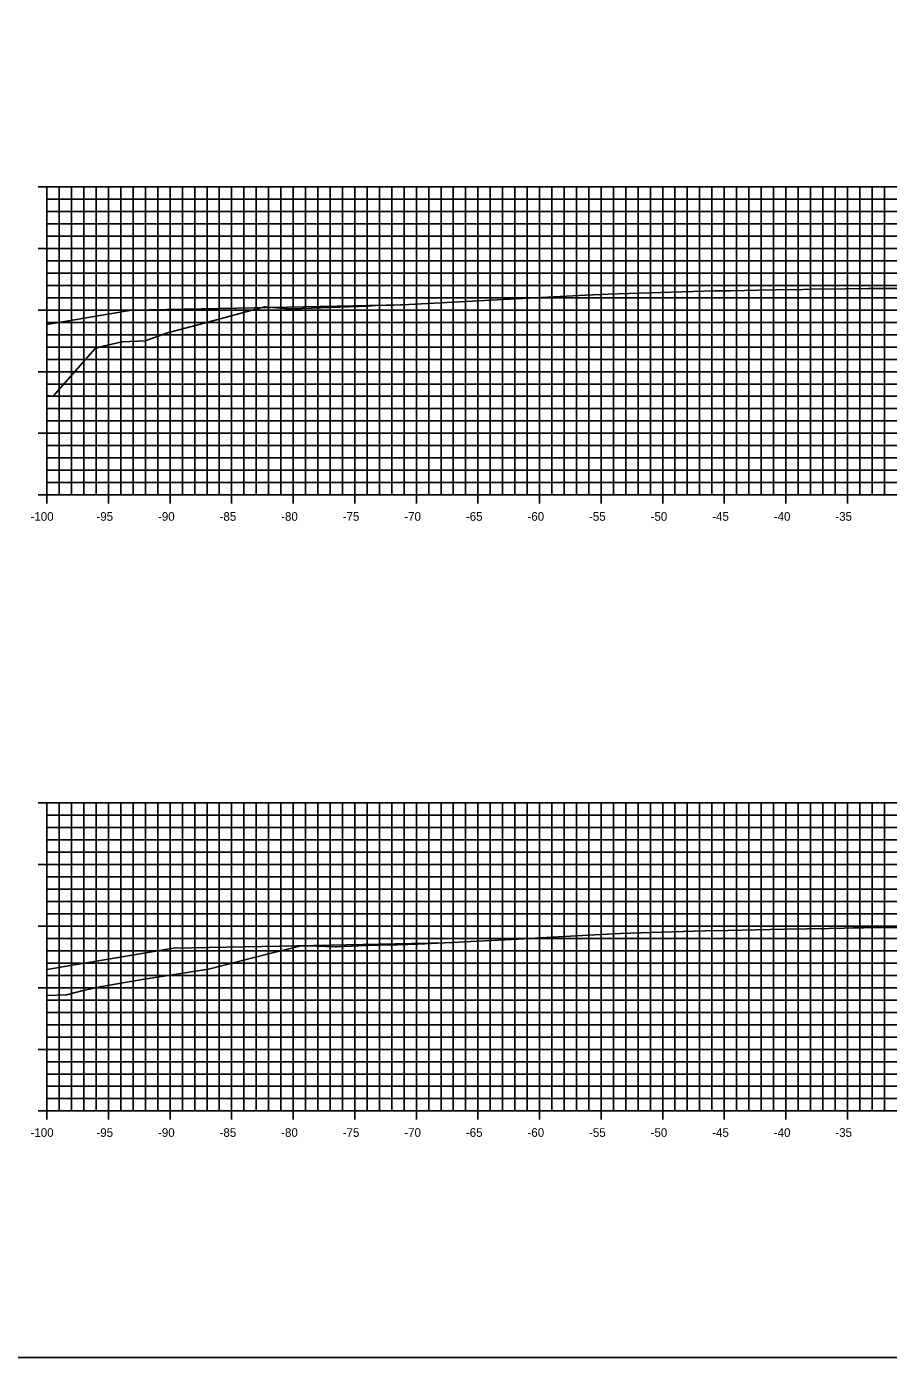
# Model space of a CAD drawing. Extents: x 674939 to 678919, y 750652 to 765176.
# Drawn here: x 678636.9 to 678706.9, y 750922.6 to 751030.6 of the extents above; entities that cross this region are included whole.
import ezdxf

# ---------------------------------------------------------------- set-up
doc = ezdxf.new("R2010")
doc.units = 0
for name, color, linetype in [('R_Axis', 7, 'Continuous'), ('R_Axis Annot', 7, 'Continuous'), ('R_Exist Surface', 7, 'Continuous'), ('R_Fin Surface', 7, 'Continuous'), ('R_Grid', 7, 'Continuous'), ('R_No Plot', 7, 'Continuous')]:
    doc.layers.add(name, color=color, linetype=linetype)

msp = doc.modelspace()

# ---------------------------------------------------------------- linework, layer by layer
at = {"layer": 'R_Axis'}
for p, q in [((678637.83, 751017.55), (678639.23, 751017.55)), ((678638.53, 750992.55), (678638.53, 751017.55)), ((678638.53, 751016.55), (678638.88, 751016.55)), ((678638.53, 751015.55), (678638.88, 751015.55)), ((678638.53, 751014.55), (678638.88, 751014.55)), ((678638.53, 751013.55), (678638.88, 751013.55)), ((678637.83, 751012.55), (678639.23, 751012.55)), ((678638.53, 751011.55), (678638.88, 751011.55)), ((678638.53, 751010.55), (678638.88, 751010.55)), ((678638.53, 751009.55), (678638.88, 751009.55)), ((678638.53, 751008.55), (678638.88, 751008.55)), ((678637.83, 751007.55), (678639.23, 751007.55)), ((678638.53, 751006.55), (678638.88, 751006.55)), ((678638.53, 751005.55), (678638.88, 751005.55)), ((678638.53, 751004.55), (678638.88, 751004.55)), ((678638.53, 751003.55), (678638.88, 751003.55)), ((678637.83, 751002.55), (678639.23, 751002.55)), ((678638.53, 751001.55), (678638.88, 751001.55)), ((678638.53, 751000.55), (678638.88, 751000.55)), ((678638.53, 750999.55), (678638.88, 750999.55)), ((678638.53, 750998.55), (678638.88, 750998.55)), ((678637.83, 750997.55), (678639.23, 750997.55)), ((678638.53, 750996.55), (678638.88, 750996.55)), ((678638.53, 750995.55), (678638.88, 750995.55)), ((678638.53, 750994.55), (678638.88, 750994.55)), ((678638.53, 750993.55), (678638.88, 750993.55)), ((678637.83, 750992.55), (678639.23, 750992.55)), ((678638.53, 750991.85), (678638.53, 750993.25)), ((678638.53, 750992.55), (678838.53, 750992.55)), ((678643.53, 750991.85), (678643.53, 750993.25)), ((678648.53, 750991.85), (678648.53, 750993.25)), ((678653.53, 750991.85), (678653.53, 750993.25)), ((678658.53, 750991.85), (678658.53, 750993.25)), ((678663.53, 750991.85), (678663.53, 750993.25)), ((678668.53, 750991.85), (678668.53, 750993.25)), ((678673.53, 750991.85), (678673.53, 750993.25)), ((678678.53, 750991.85), (678678.53, 750993.25)), ((678683.53, 750991.85), (678683.53, 750993.25)), ((678688.53, 750991.85), (678688.53, 750993.25)), ((678693.53, 750991.85), (678693.53, 750993.25)), ((678698.53, 750991.85), (678698.53, 750993.25)), ((678703.53, 750991.85), (678703.53, 750993.25)), ((678637.83, 750967.55), (678639.23, 750967.55)), ((678638.53, 750942.55), (678638.53, 750967.55)), ((678638.53, 750966.55), (678638.88, 750966.55)), ((678638.53, 750965.55), (678638.88, 750965.55)), ((678638.53, 750964.55), (678638.88, 750964.55)), ((678638.53, 750963.55), (678638.88, 750963.55)), ((678637.83, 750962.55), (678639.23, 750962.55)), ((678638.53, 750961.55), (678638.88, 750961.55)), ((678638.53, 750960.55), (678638.88, 750960.55)), ((678638.53, 750959.55), (678638.88, 750959.55)), ((678638.53, 750958.55), (678638.88, 750958.55)), ((678637.83, 750957.55), (678639.23, 750957.55)), ((678638.53, 750956.55), (678638.88, 750956.55)), ((678638.53, 750955.55), (678638.88, 750955.55)), ((678638.53, 750954.55), (678638.88, 750954.55)), ((678637.83, 750952.55), (678639.23, 750952.55)), ((678638.53, 750953.55), (678638.88, 750953.55)), ((678638.53, 750951.55), (678638.88, 750951.55)), ((678638.53, 750950.55), (678638.88, 750950.55)), ((678638.53, 750949.55), (678638.88, 750949.55)), ((678638.53, 750948.55), (678638.88, 750948.55)), ((678637.83, 750947.55), (678639.23, 750947.55)), ((678638.53, 750946.55), (678638.88, 750946.55)), ((678638.53, 750945.55), (678638.88, 750945.55)), ((678638.53, 750944.55), (678638.88, 750944.55)), ((678638.53, 750943.55), (678638.88, 750943.55)), ((678638.53, 750941.85), (678638.53, 750943.25)), ((678643.53, 750941.85), (678643.53, 750943.25)), ((678648.53, 750941.85), (678648.53, 750943.25)), ((678653.53, 750941.85), (678653.53, 750943.25)), ((678658.53, 750941.85), (678658.53, 750943.25)), ((678663.53, 750941.85), (678663.53, 750943.25)), ((678668.53, 750941.85), (678668.53, 750943.25)), ((678673.53, 750941.85), (678673.53, 750943.25)), ((678678.53, 750941.85), (678678.53, 750943.25)), ((678683.53, 750941.85), (678683.53, 750943.25)), ((678688.53, 750941.85), (678688.53, 750943.25)), ((678693.53, 750941.85), (678693.53, 750943.25)), ((678698.53, 750941.85), (678698.53, 750943.25)), ((678703.53, 750941.85), (678703.53, 750943.25)), ((678637.83, 750942.55), (678639.23, 750942.55)), ((678638.53, 750942.55), (678838.53, 750942.55))]:
    msp.add_line(p, q, dxfattribs=at)
at = {"layer": 'R_Exist Surface'}
for points in [[(678638.53, 751000.61), (678638.56, 751000.61), (678639.05, 751000.56), (678642.44, 751004.43), (678643.11, 751004.63), (678644.63, 751004.96), (678646.5, 751005.06), (678648.31, 751005.71), (678651.19, 751006.46), (678656.21, 751007.81), (678657.16, 751007.74), (678658.18, 751007.66), (678658.22, 751007.65), (678658.46, 751007.64), (678664.62, 751007.88), (678665.23, 751007.91), (678666.7, 751007.94), (678667.25, 751007.97), (678667.39, 751007.97), (678670.49, 751008.14), (678682.27, 751008.75), (678684.1, 751008.85), (678687.47, 751008.96), (678692.77, 751009.11), (678694.05, 751009.11), (678696.31, 751009.16), (678699.22, 751009.22), (678699.33, 751009.2), (678700.5, 751009.24), (678703.35, 751009.28), (678705.21, 751009.31), (678707.58, 751009.31)], [(678638.53, 750951.91), (678640.13, 750951.97), (678641.47, 750952.33), (678642.98, 750952.65), (678646.11, 750953.19), (678651.64, 750954.06), (678656.53, 750955.31), (678659.17, 750955.96), (678660.43, 750955.93), (678661.94, 750955.88), (678662.09, 750955.87), (678663.84, 750955.94), (678666.29, 750956.02), (678666.54, 750956.01), (678667.01, 750956.02), (678668.65, 750956.1), (678670.81, 750956.2), (678671.57, 750956.23), (678672.42, 750956.27), (678676.27, 750956.47), (678680.03, 750956.67), (678683.52, 750956.87), (678685.11, 750956.94), (678689.29, 750957.08), (678691.97, 750957.16), (678693.83, 750957.2), (678696.1, 750957.25), (678698.42, 750957.31), (678700.27, 750957.34), (678701.19, 750957.35), (678701.43, 750957.34), (678702.01, 750957.37), (678702.17, 750957.38), (678702.51, 750957.37), (678704.02, 750957.4), (678704.86, 750957.41), (678704.97, 750957.43), (678705.44, 750957.42), (678706.28, 750957.43), (678708.11, 750957.43)]]:
    msp.add_lwpolyline(points, dxfattribs=at)
at = {"layer": 'R_Fin Surface'}
for points in [[(678638.53, 751006.39), (678645.39, 751007.53), (678655.39, 751007.73), (678667.39, 751007.97)], [(678638.53, 750954.04), (678648.81, 750955.76), (678648.87, 750955.76), (678658.81, 750955.96), (678658.89, 750955.96), (678670.81, 750956.2)]]:
    msp.add_lwpolyline(points, dxfattribs=at)
at = {"layer": 'R_Grid'}
for p, q in [((678638.53, 751017.55), (678838.53, 751017.55)), ((678638.53, 750992.55), (678638.53, 751017.55)), ((678639.53, 750992.55), (678639.53, 751017.55)), ((678640.53, 750992.55), (678640.53, 751017.55)), ((678641.53, 750992.55), (678641.53, 751017.55)), ((678642.53, 750992.55), (678642.53, 751017.55)), ((678643.53, 750992.55), (678643.53, 751017.55)), ((678644.53, 750992.55), (678644.53, 751017.55)), ((678645.53, 750992.55), (678645.53, 751017.55)), ((678646.53, 750992.55), (678646.53, 751017.55)), ((678647.53, 750992.55), (678647.53, 751017.55)), ((678648.53, 750992.55), (678648.53, 751017.55)), ((678649.53, 750992.55), (678649.53, 751017.55)), ((678650.53, 750992.55), (678650.53, 751017.55)), ((678651.53, 750992.55), (678651.53, 751017.55)), ((678652.53, 750992.55), (678652.53, 751017.55)), ((678653.53, 750992.55), (678653.53, 751017.55)), ((678654.53, 750992.55), (678654.53, 751017.55)), ((678655.53, 750992.55), (678655.53, 751017.55)), ((678656.53, 750992.55), (678656.53, 751017.55)), ((678657.53, 750992.55), (678657.53, 751017.55)), ((678658.53, 750992.55), (678658.53, 751017.55)), ((678659.53, 750992.55), (678659.53, 751017.55)), ((678660.53, 750992.55), (678660.53, 751017.55)), ((678661.53, 750992.55), (678661.53, 751017.55)), ((678662.53, 750992.55), (678662.53, 751017.55)), ((678663.53, 750992.55), (678663.53, 751017.55)), ((678664.53, 750992.55), (678664.53, 751017.55)), ((678665.53, 750992.55), (678665.53, 751017.55)), ((678666.53, 750992.55), (678666.53, 751017.55)), ((678667.53, 750992.55), (678667.53, 751017.55)), ((678668.53, 750992.55), (678668.53, 751017.55)), ((678669.53, 750992.55), (678669.53, 751017.55)), ((678670.53, 750992.55), (678670.53, 751017.55)), ((678671.53, 750992.55), (678671.53, 751017.55)), ((678672.53, 750992.55), (678672.53, 751017.55)), ((678673.53, 750992.55), (678673.53, 751017.55)), ((678674.53, 750992.55), (678674.53, 751017.55)), ((678675.53, 750992.55), (678675.53, 751017.55)), ((678676.53, 750992.55), (678676.53, 751017.55)), ((678677.53, 750992.55), (678677.53, 751017.55)), ((678678.53, 750992.55), (678678.53, 751017.55)), ((678679.53, 750992.55), (678679.53, 751017.55)), ((678680.53, 750992.55), (678680.53, 751017.55)), ((678681.53, 750992.55), (678681.53, 751017.55)), ((678682.53, 750992.55), (678682.53, 751017.55)), ((678683.53, 750992.55), (678683.53, 751017.55)), ((678684.53, 750992.55), (678684.53, 751017.55)), ((678685.53, 750992.55), (678685.53, 751017.55)), ((678686.53, 750992.55), (678686.53, 751017.55)), ((678687.53, 750992.55), (678687.53, 751017.55)), ((678688.53, 750992.55), (678688.53, 751017.55)), ((678689.53, 750992.55), (678689.53, 751017.55)), ((678690.53, 750992.55), (678690.53, 751017.55)), ((678691.53, 750992.55), (678691.53, 751017.55)), ((678692.53, 750992.55), (678692.53, 751017.55)), ((678693.53, 750992.55), (678693.53, 751017.55)), ((678694.53, 750992.55), (678694.53, 751017.55)), ((678695.53, 750992.55), (678695.53, 751017.55)), ((678696.53, 750992.55), (678696.53, 751017.55)), ((678697.53, 750992.55), (678697.53, 751017.55)), ((678698.53, 750992.55), (678698.53, 751017.55)), ((678699.53, 750992.55), (678699.53, 751017.55)), ((678700.53, 750992.55), (678700.53, 751017.55)), ((678701.53, 750992.55), (678701.53, 751017.55)), ((678702.53, 750992.55), (678702.53, 751017.55)), ((678703.53, 750992.55), (678703.53, 751017.55)), ((678704.53, 750992.55), (678704.53, 751017.55)), ((678705.53, 750992.55), (678705.53, 751017.55)), ((678706.53, 750992.55), (678706.53, 751017.55)), ((678638.53, 751016.55), (678838.53, 751016.55)), ((678638.53, 751015.55), (678838.53, 751015.55)), ((678638.53, 751014.55), (678838.53, 751014.55)), ((678638.53, 751013.55), (678838.53, 751013.55)), ((678638.53, 751012.55), (678838.53, 751012.55)), ((678638.53, 751011.55), (678838.53, 751011.55)), ((678638.53, 751010.55), (678838.53, 751010.55)), ((678638.53, 751009.55), (678838.53, 751009.55)), ((678638.53, 751008.55), (678838.53, 751008.55)), ((678638.53, 751007.55), (678838.53, 751007.55)), ((678638.53, 751006.55), (678838.53, 751006.55)), ((678638.53, 751005.55), (678838.53, 751005.55)), ((678638.53, 751004.55), (678838.53, 751004.55)), ((678638.53, 751003.55), (678838.53, 751003.55)), ((678638.53, 751002.55), (678838.53, 751002.55)), ((678638.53, 751001.55), (678838.53, 751001.55)), ((678638.53, 751000.55), (678838.53, 751000.55)), ((678638.53, 750999.55), (678838.53, 750999.55)), ((678638.53, 750998.55), (678838.53, 750998.55)), ((678638.53, 750997.55), (678838.53, 750997.55)), ((678638.53, 750996.55), (678838.53, 750996.55)), ((678638.53, 750995.55), (678838.53, 750995.55)), ((678638.53, 750994.55), (678838.53, 750994.55)), ((678638.53, 750993.55), (678838.53, 750993.55)), ((678638.53, 750992.55), (678838.53, 750992.55)), ((678638.53, 750967.55), (678838.53, 750967.55)), ((678638.53, 750942.55), (678638.53, 750967.55)), ((678638.53, 750966.55), (678838.53, 750966.55)), ((678639.53, 750942.55), (678639.53, 750967.55)), ((678640.53, 750942.55), (678640.53, 750967.55)), ((678641.53, 750942.55), (678641.53, 750967.55)), ((678642.53, 750942.55), (678642.53, 750967.55)), ((678643.53, 750942.55), (678643.53, 750967.55)), ((678644.53, 750942.55), (678644.53, 750967.55)), ((678645.53, 750942.55), (678645.53, 750967.55)), ((678646.53, 750942.55), (678646.53, 750967.55)), ((678647.53, 750942.55), (678647.53, 750967.55)), ((678648.53, 750942.55), (678648.53, 750967.55)), ((678649.53, 750942.55), (678649.53, 750967.55)), ((678650.53, 750942.55), (678650.53, 750967.55)), ((678651.53, 750942.55), (678651.53, 750967.55)), ((678652.53, 750942.55), (678652.53, 750967.55)), ((678653.53, 750942.55), (678653.53, 750967.55)), ((678654.53, 750942.55), (678654.53, 750967.55)), ((678655.53, 750942.55), (678655.53, 750967.55)), ((678656.53, 750942.55), (678656.53, 750967.55)), ((678657.53, 750942.55), (678657.53, 750967.55)), ((678658.53, 750942.55), (678658.53, 750967.55)), ((678659.53, 750942.55), (678659.53, 750967.55)), ((678660.53, 750942.55), (678660.53, 750967.55)), ((678661.53, 750942.55), (678661.53, 750967.55)), ((678662.53, 750942.55), (678662.53, 750967.55)), ((678663.53, 750942.55), (678663.53, 750967.55)), ((678664.53, 750942.55), (678664.53, 750967.55)), ((678665.53, 750942.55), (678665.53, 750967.55)), ((678666.53, 750942.55), (678666.53, 750967.55)), ((678667.53, 750942.55), (678667.53, 750967.55)), ((678668.53, 750942.55), (678668.53, 750967.55)), ((678669.53, 750942.55), (678669.53, 750967.55)), ((678670.53, 750942.55), (678670.53, 750967.55)), ((678671.53, 750942.55), (678671.53, 750967.55)), ((678672.53, 750942.55), (678672.53, 750967.55)), ((678673.53, 750942.55), (678673.53, 750967.55)), ((678674.53, 750942.55), (678674.53, 750967.55)), ((678675.53, 750942.55), (678675.53, 750967.55)), ((678676.53, 750942.55), (678676.53, 750967.55)), ((678677.53, 750942.55), (678677.53, 750967.55)), ((678678.53, 750942.55), (678678.53, 750967.55)), ((678679.53, 750942.55), (678679.53, 750967.55)), ((678680.53, 750942.55), (678680.53, 750967.55)), ((678681.53, 750942.55), (678681.53, 750967.55)), ((678682.53, 750942.55), (678682.53, 750967.55)), ((678683.53, 750942.55), (678683.53, 750967.55)), ((678684.53, 750942.55), (678684.53, 750967.55)), ((678685.53, 750942.55), (678685.53, 750967.55)), ((678686.53, 750942.55), (678686.53, 750967.55)), ((678687.53, 750942.55), (678687.53, 750967.55)), ((678688.53, 750942.55), (678688.53, 750967.55)), ((678689.53, 750942.55), (678689.53, 750967.55)), ((678690.53, 750942.55), (678690.53, 750967.55)), ((678691.53, 750942.55), (678691.53, 750967.55)), ((678692.53, 750942.55), (678692.53, 750967.55)), ((678693.53, 750942.55), (678693.53, 750967.55)), ((678694.53, 750942.55), (678694.53, 750967.55)), ((678695.53, 750942.55), (678695.53, 750967.55)), ((678696.53, 750942.55), (678696.53, 750967.55)), ((678697.53, 750942.55), (678697.53, 750967.55)), ((678698.53, 750942.55), (678698.53, 750967.55)), ((678699.53, 750942.55), (678699.53, 750967.55)), ((678700.53, 750942.55), (678700.53, 750967.55)), ((678701.53, 750942.55), (678701.53, 750967.55)), ((678702.53, 750942.55), (678702.53, 750967.55)), ((678703.53, 750942.55), (678703.53, 750967.55)), ((678704.53, 750942.55), (678704.53, 750967.55)), ((678705.53, 750942.55), (678705.53, 750967.55)), ((678706.53, 750942.55), (678706.53, 750967.55)), ((678638.53, 750965.55), (678838.53, 750965.55)), ((678638.53, 750964.55), (678838.53, 750964.55)), ((678638.53, 750963.55), (678838.53, 750963.55)), ((678638.53, 750962.55), (678838.53, 750962.55)), ((678638.53, 750961.55), (678838.53, 750961.55)), ((678638.53, 750960.55), (678838.53, 750960.55)), ((678638.53, 750959.55), (678838.53, 750959.55)), ((678638.53, 750958.55), (678838.53, 750958.55)), ((678638.53, 750957.55), (678838.53, 750957.55)), ((678638.53, 750956.55), (678838.53, 750956.55)), ((678638.53, 750955.55), (678838.53, 750955.55)), ((678638.53, 750954.55), (678838.53, 750954.55)), ((678638.53, 750953.55), (678838.53, 750953.55)), ((678638.53, 750952.55), (678838.53, 750952.55)), ((678638.53, 750951.55), (678838.53, 750951.55)), ((678638.53, 750950.55), (678838.53, 750950.55)), ((678638.53, 750949.55), (678838.53, 750949.55)), ((678638.53, 750948.55), (678838.53, 750948.55)), ((678638.53, 750947.55), (678838.53, 750947.55)), ((678638.53, 750946.55), (678838.53, 750946.55)), ((678638.53, 750945.55), (678838.53, 750945.55)), ((678638.53, 750944.55), (678838.53, 750944.55)), ((678638.53, 750943.55), (678838.53, 750943.55)), ((678638.53, 750942.55), (678838.53, 750942.55))]:
    msp.add_line(p, q, dxfattribs=at)
at = {"layer": 'R_No Plot'}
msp.add_lwpolyline([(678578.53, 750922.55), (678918.53, 750922.55), (678918.53, 751142.55), (678578.53, 751142.55)], close=True, dxfattribs=at)

# ---------------------------------------------------------------- texts
at = {"layer": 'R_Axis Annot'}
for s, p in [('-100', (678637.2, 750990.45)), ('-95', (678642.55, 750990.45)), ('-90', (678647.55, 750990.45)), ('-85', (678652.55, 750990.45)), ('-80', (678657.55, 750990.45)), ('-75', (678662.55, 750990.45)), ('-70', (678667.55, 750990.45)), ('-65', (678672.55, 750990.45)), ('-60', (678677.55, 750990.45)), ('-55', (678682.55, 750990.45)), ('-50', (678687.55, 750990.45)), ('-45', (678692.55, 750990.45)), ('-40', (678697.55, 750990.45)), ('-35', (678702.55, 750990.45)), ('-100', (678637.2, 750940.45)), ('-95', (678642.55, 750940.45)), ('-90', (678647.55, 750940.45)), ('-85', (678652.55, 750940.45)), ('-80', (678657.55, 750940.45)), ('-75', (678662.55, 750940.45)), ('-70', (678667.55, 750940.45)), ('-65', (678672.55, 750940.45)), ('-60', (678677.55, 750940.45)), ('-55', (678682.55, 750940.45)), ('-50', (678687.55, 750940.45)), ('-45', (678692.55, 750940.45)), ('-40', (678697.55, 750940.45)), ('-35', (678702.55, 750940.45))]:
    msp.add_text(s, height=0.7, dxfattribs=at).set_placement(p)

doc.saveas('drawing.dxf')
